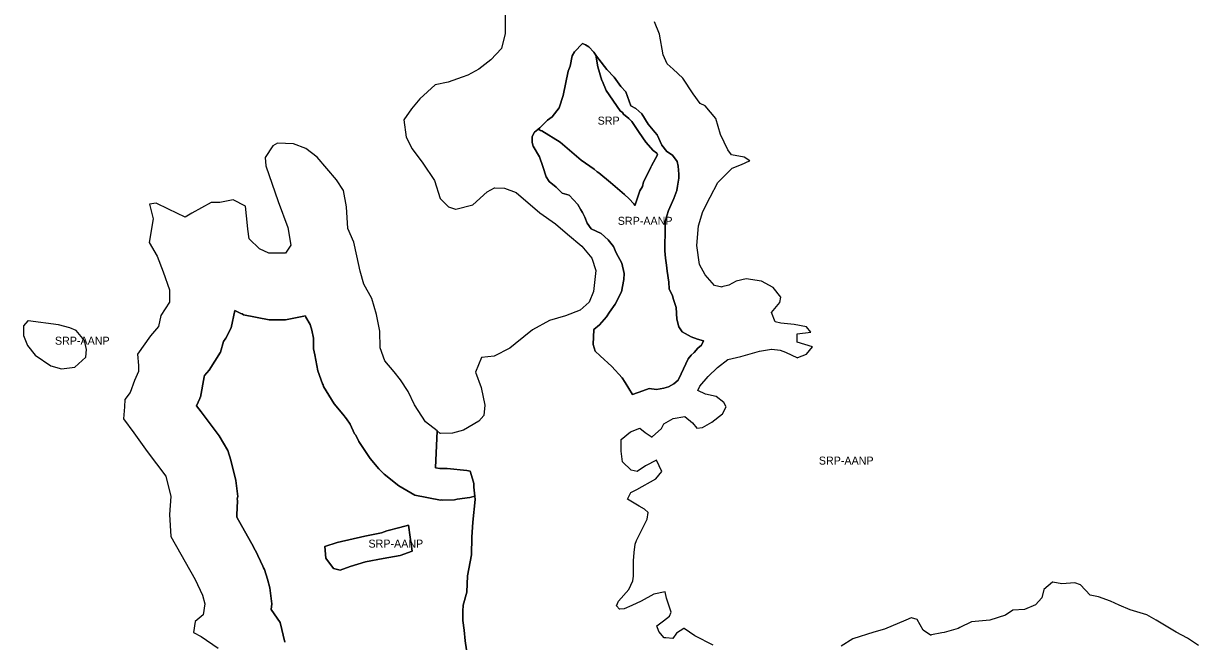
# Model space of a CAD drawing. Extents: x 598968 to 613553, y 4409678 to 4430833.
# Drawn here: x 602314 to 604076, y 4428749 to 4429676 of the extents above; entities that cross this region are included whole.
import ezdxf

# ---------------------------------------------------------------- set-up
doc = ezdxf.new("R2010")
doc.units = 0
doc.layers.add('Sòl Rústic Protegit', color=7, linetype='Continuous')
doc.layers.add('Sòl Rústic Protegit - Alt Nivell de Protecció', color=7, linetype='Continuous')

msp = doc.modelspace()

# ---------------------------------------------------------------- linework, layer by layer
at = {"layer": 'Sòl Rústic Protegit'}
for points in [[(603171.9299, 4429628.0102), (603168.7427, 4429632.5102), (603161.6177, 4429640.5102), (603156.4301, 4429643.5102), (603152.1177, 4429645.5102), (603139.8677, 4429633.0102), (603136.7427, 4429627.0102), (603133.6801, 4429611.5102), (603130.5551, 4429604.0102), (603123.2427, 4429567.5102), (603117.0551, 4429549.0102), (603106.3051, 4429535.5102), (603099.3051, 4429530.5102), (603087.8677, 4429519.0102), (603085.1799, 4429516.5102), (603087.6173, 4429516.0102), (603089.1797, 4429515.0102), (603091.2423, 4429514.5102), (603118.3671, 4429497.5102), (603149.8047, 4429470.5102), (603169.2423, 4429457.0102), (603174.1171, 4429453.0102), (603176.3047, 4429451.5102), (603193.7423, 4429437.0102), (603215.1171, 4429419.0102), (603222.1797, 4429412.5102), (603228.9921, 4429405.0102), (603230.9923, 4429402.5102), (603231.1173, 4429403.5102), (603237.9923, 4429424.5102), (603241.8671, 4429431.0102), (603243.6171, 4429438.0102), (603254.3673, 4429459.5102), (603254.6173, 4429460.0102), (603255.4923, 4429462.0102), (603264.2421, 4429478.5102), (603263.3047, 4429481.0102), (603257.9923, 4429485.0102), (603247.1797, 4429497.5102), (603236.8671, 4429512.0102), (603236.0547, 4429513.5102), (603234.8671, 4429515.0102), (603225.8047, 4429528.5102), (603221.3673, 4429533.0102), (603213.6797, 4429539.5102), (603211.8673, 4429542.0102), (603208.6797, 4429544.5102), (603187.6797, 4429575.0102), (603181.8047, 4429588.5102), (603181.6173, 4429589.5102), (603181.1171, 4429590.0102), (603175.1171, 4429610.5102)], [(602803.7427, 4428861.5098), (602788.4301, 4428856.0098), (602778.7427, 4428858.5098), (602767.0551, 4428874.0098), (602765.6177, 4428891.5098), (602784.1177, 4428897.5098), (602825.6801, 4428907.0098), (602850.6177, 4428912.0098), (602858.3051, 4428915.0098), (602878.1177, 4428920.0098), (602890.8677, 4428923.5098), (602893.6177, 4428905.5098), (602896.4301, 4428884.5098), (602878.5551, 4428878.0098), (602852.9301, 4428873.5098), (602826.7427, 4428868.5098)]]:
    msp.add_lwpolyline(points, close=True, dxfattribs=at)
msp.add_lwpolyline([(602978.0551, 4428736.5102), (602975.9927, 4428750.0102), (602974.5551, 4428766.0102), (602972.4301, 4428780.5102), (602972.3051, 4428794.5102), (602972.8677, 4428803.5102), (602978.4301, 4428823.0102), (602979.4301, 4428847.5102), (602985.5551, 4428879.0102), (602985.9301, 4428905.5102), (602987.6177, 4428928.0102), (602991.1177, 4428962.0102), (602990.5549, 4428967.0102), (602982.9297, 4428965.0102), (602963.8671, 4428962.5102), (602959.9297, 4428961.5102), (602941.7423, 4428961.0102), (602940.4297, 4428961.5102), (602938.9921, 4428961.0102), (602900.7421, 4428968.5102), (602876.7423, 4428982.5102), (602854.7421, 4429000.0102), (602846.3047, 4429008.0102), (602833.3047, 4429023.5102), (602816.6171, 4429049.0102), (602811.8047, 4429058.5102), (602810.1797, 4429060.5102), (602803.3047, 4429075.0102), (602797.9921, 4429083.0102), (602792.4923, 4429090.0102), (602779.6173, 4429105.5102), (602763.4921, 4429131.5102), (602763.0547, 4429134.0102), (602762.0547, 4429135.5102), (602754.8671, 4429155.0102), (602750.5547, 4429179.0102), (602748.6797, 4429188.0102), (602748.4297, 4429204.0102), (602746.1797, 4429216.0102), (602743.7423, 4429224.5102), (602737.3047, 4429235.5102), (602736.4921, 4429237.5102), (602706.6797, 4429231.5102), (602682.0547, 4429231.5102), (602643.8047, 4429239.0102), (602641.7421, 4429240.5102), (602639.6173, 4429241.0102), (602630.3671, 4429245.5102), (602625.2421, 4429219.5102), (602616.9297, 4429204.0102), (602613.7421, 4429199.0102), (602608.8671, 4429183.0102), (602592.0547, 4429156.0102), (602585.3047, 4429148.0102), (602584.8047, 4429146.0102), (602578.9297, 4429115.5102), (602578.1797, 4429114.5102), (602577.9297, 4429113.5102), (602573.1797, 4429102.5102), (602579.9297, 4429093.5102), (602607.2421, 4429057.5102), (602619.8671, 4429035.5102), (602624.6171, 4429021.0102), (602632.1171, 4428990.5102), (602634.9921, 4428966.5102), (602634.2421, 4428963.0102), (602634.7421, 4428960.0102), (602633.3671, 4428939.0102), (602633.5547, 4428935.5102), (602658.4921, 4428891.0102), (602660.8047, 4428886.5102), (602661.4923, 4428885.5102), (602672.8047, 4428862.0102), (602673.3673, 4428859.5102), (602675.0547, 4428857.0102), (602679.8047, 4428842.5102), (602682.9923, 4428829.5102), (602685.8671, 4428805.5102), (602685.3047, 4428797.0102), (602698.3671, 4428777.5102), (602705.5547, 4428748.0102)], dxfattribs=at)
at = {"layer": 'Sòl Rústic Protegit - Alt Nivell de Protecció'}
for points in [[(603036.1971, 4429690.4922), (603035.9473, 4429660.4926), (603030.4475, 4429637.9928), (603014.5101, 4429620.993), (602996.5103, 4429606.9934), (602979.8229, 4429597.9936), (602971.4481, 4429594.9936), (602950.5107, 4429587.4938), (602930.8233, 4429583.494), (602907.8235, 4429562.4944), (602895.3237, 4429547.4946), (602884.1989, 4429530.995), (602887.6989, 4429504.9952), (602887.702, 4429504.9891), (602896.6365, 4429487.4952), (602896.6405, 4429487.4898), (602912.6991, 4429465.9954), (602912.7029, 4429465.9897), (602930.1993, 4429439.9956), (602930.2013, 4429439.9891), (602938.4503, 4429412.9951), (602950.9495, 4429400.4958), (602961.6369, 4429396.9958), (602961.8625, 4429397.053), (602987.3243, 4429403.4954), (603008.9491, 4429422.9952), (603020.1365, 4429428.995), (603020.4449, 4429428.9846), (603035.0115, 4429428.4948), (603052.6365, 4429421.9948), (603087.9491, 4429391.495), (603111.5115, 4429374.995), (603129.3241, 4429359.995), (603151.1367, 4429341.9952), (603165.8243, 4429323.9952), (603165.8265, 4429323.9888), (603172.1369, 4429305.4954), (603168.6997, 4429273.9958), (603162.1373, 4429257.996), (603148.6373, 4429245.9962), (603126.4499, 4429237.4964), (603102.5127, 4429230.4966), (603077.2003, 4429216.4968), (603064.0129, 4429205.997), (603051.0129, 4429195.4972), (603042.9505, 4429188.9972), (603019.7007, 4429176.9976), (603000.5133, 4429174.9978), (602991.3259, 4429152.998), (602991.3283, 4429152.9916), (603000.0137, 4429129.9982), (603000.0151, 4429129.9917), (603005.5137, 4429103.4984), (603003.8265, 4429087.9986), (602996.4515, 4429079.4988), (602973.7017, 4429065.999), (602956.8267, 4429061.4996), (602938.9927, 4429061.0094), (602938.6393, 4429060.9994), (602933.7981, 4429064.8506), (602931.3675, 4429009.5102), (602938.0549, 4429008.5102), (602948.9299, 4429008.5102), (602978.4925, 4429005.5102), (602983.6175, 4429004.5102), (602986.9299, 4428993.0102), (602988.9299, 4428986.0102), (602988.9925, 4428980.5102), (602990.5549, 4428967.0102), (602991.1177, 4428962.0102), (602987.6177, 4428928.0102), (602985.9301, 4428905.5102), (602985.5551, 4428879.0102), (602979.4301, 4428847.5102), (602978.4301, 4428823.0102), (602972.8677, 4428803.5102), (602972.3051, 4428794.5102), (602972.4301, 4428780.5102), (602974.5551, 4428766.0102), (602975.9927, 4428750.0102), (602978.0551, 4428736.5102)], [(603347.9527, 4428743.5), (603320.6403, 4428757.5), (603304.2981, 4428768.395), (603304.1403, 4428768.5), (603293.0153, 4428761.5), (603287.4599, 4428753.5102), (603287.4529, 4428753.5002), (603287.3217, 4428753.5102), (603276.8009, 4428754.3118), (603274.3279, 4428754.5002), (603266.6409, 4428763.9994), (603263.7051, 4428772.4938), (603263.7029, 4428772.5002), (603273.7027, 4428780), (603282.7027, 4428786.9998), (603285.1401, 4428792.9998), (603278.142, 4428813.9932), (603278.1403, 4428813.9997), (603276.1525, 4428823.4402), (603276.1413, 4428823.4931), (603276.1399, 4428823.4996), (603259.1401, 4428819.9998), (603240.0151, 4428809.5), (603226.2027, 4428803), (603214.5153, 4428798.0002), (603207.7929, 4428797.5244), (603207.4529, 4428797.5002), (603203.0818, 4428802.4955), (603203.0777, 4428802.5002), (603206.1403, 4428809.5002), (603221.7025, 4428826.9998), (603227.4525, 4428839.9996), (603228.7025, 4428846.9996), (603228.7023, 4428869.9994), (603229.6397, 4428882.4992), (603231.1395, 4428894.9992), (603233.0145, 4428900.499), (603239.1395, 4428912.499), (603249.0143, 4428932.4986), (603250.6386, 4428942.4956), (603250.6391, 4428942.4986), (603245.2017, 4428947.4986), (603237.2017, 4428951.9986), (603219.2689, 4428962.4958), (603219.2641, 4428962.4986), (603224.5141, 4428972.4984), (603233.5765, 4428976.9984), (603262.1387, 4428992.998), (603271.0137, 4429003.9978), (603263.0783, 4429020.86), (603263.0164, 4429020.9916), (603263.0135, 4429020.9978), (603246.6387, 4429012.4978), (603233.9303, 4429004.067), (603233.8263, 4429003.998), (603225.0139, 4429005.998), (603211.9538, 4429018.4956), (603211.9513, 4429018.498), (603209.9511, 4429034.4978), (603210.2011, 4429051.9978), (603224.0135, 4429063.4976), (603237.8259, 4429068.9974), (603237.9335, 4429068.912), (603246.0133, 4429062.4974), (603256.5133, 4429055.4974), (603256.6707, 4429055.6416), (603270.7007, 4429068.4972), (603273.8257, 4429075.4972), (603288.0131, 4429083.497), (603305.4505, 4429086.4968), (603305.4985, 4429086.4574), (603317.0131, 4429076.9968), (603323.3255, 4429068.997), (603323.6595, 4429069.0364), (603331.8255, 4429069.9968), (603346.1379, 4429077.9968), (603362.0129, 4429090.4966), (603367.3252, 4429100.9962), (603363.9533, 4429107.4903), (603363.9501, 4429107.4964), (603352.3251, 4429116.4964), (603336.3251, 4429119.9964), (603325.2047, 4429125.4941), (603325.2001, 4429125.4964), (603327.8251, 4429131.9962), (603340.6999, 4429146.496), (603354.3249, 4429159.9958), (603370.0123, 4429171.9956), (603389.1997, 4429176.4956), (603417.3245, 4429184.4954), (603435.6369, 4429187.4952), (603435.7903, 4429187.4772), (603448.3243, 4429185.9952), (603456.3243, 4429182.9952), (603474.5119, 4429174.495), (603474.7189, 4429174.5798), (603487.9493, 4429179.995), (603496.9459, 4429190.9906), (603496.9493, 4429190.9948), (603474.0147, 4429197.9939), (603474.0117, 4429197.9948), (603473.9491, 4429210.4948), (603494.6353, 4429212.9945), (603488.0115, 4429220.9946), (603469.1991, 4429224.4946), (603449.1991, 4429226.4948), (603440.8241, 4429228.4948), (603435.4515, 4429242.4883), (603435.4491, 4429242.4946), (603448.0113, 4429257.4944), (603449.1987, 4429265.4931), (603437.9528, 4429279.9889), (603437.9487, 4429279.9942), (603420.3237, 4429289.4942), (603397.4999, 4429292.9676), (603397.3237, 4429292.9944), (603382.5113, 4429289.4944), (603371.4489, 4429283.4946), (603361.2003, 4429280.549), (603361.0115, 4429280.4946), (603350.1991, 4429282.9948), (603336.0115, 4429298.9946), (603327.6396, 4429314.4885), (603327.6363, 4429314.4946), (603323.4487, 4429342.9942), (603325.8235, 4429372.494), (603332.6983, 4429393.4938), (603343.4481, 4429414.9934), (603355.1355, 4429436.9932), (603376.5101, 4429458.4928), (603390.4477, 4429463.9928), (603402.6938, 4429469.4909), (603402.6975, 4429469.4926), (603394.3225, 4429474.9926), (603375.6975, 4429478.4926), (603369.8266, 4429485.9873), (603369.8225, 4429485.9926), (603358.9502, 4429508.9862), (603358.9473, 4429508.9924), (603352.1365, 4429532.9858), (603352.1347, 4429532.9922), (603335.9471, 4429551.9922), (603328.3221, 4429555.4922), (603318.0134, 4429569.9865), (603318.0095, 4429569.992), (603302.5132, 4429593.4863), (603302.5095, 4429593.492), (603288.1969, 4429606.9918), (603279.0093, 4429614.9918), (603273.1371, 4429628.4855), (603273.1343, 4429628.4918), (603267.5091, 4429659.4914), (603260.199, 4429677.985)], [(602705.5547, 4428748.0102), (602698.3671, 4428777.5102), (602685.3047, 4428797.0102), (602685.8671, 4428805.5102), (602682.9923, 4428829.5102), (602679.8047, 4428842.5102), (602675.0547, 4428857.0102), (602673.3673, 4428859.5102), (602672.8047, 4428862.0102), (602661.4923, 4428885.5102), (602660.8047, 4428886.5102), (602658.4921, 4428891.0102), (602633.5547, 4428935.5102), (602633.3671, 4428939.0102), (602634.7421, 4428960.0102), (602634.2421, 4428963.0102), (602634.9921, 4428966.5102), (602632.1171, 4428990.5102), (602624.6171, 4429021.0102), (602619.8671, 4429035.5102), (602607.2421, 4429057.5102), (602579.9297, 4429093.5102), (602573.1797, 4429102.5102), (602577.9297, 4429113.5102), (602578.1797, 4429114.5102), (602578.9297, 4429115.5102), (602584.8047, 4429146.0102), (602585.3047, 4429148.0102), (602592.0547, 4429156.0102), (602608.8671, 4429183.0102), (602613.7421, 4429199.0102), (602616.9297, 4429204.0102), (602625.2421, 4429219.5102), (602630.3671, 4429245.5102), (602639.6173, 4429241.0102), (602641.7421, 4429240.5102), (602643.8047, 4429239.0102), (602682.0547, 4429231.5102), (602706.6797, 4429231.5102), (602736.4921, 4429237.5102), (602737.3047, 4429235.5102), (602743.7423, 4429224.5102), (602746.1797, 4429216.0102), (602748.4297, 4429204.0102), (602748.6797, 4429188.0102), (602750.5547, 4429179.0102), (602754.8671, 4429155.0102), (602762.0547, 4429135.5102), (602763.0547, 4429134.0102), (602763.4921, 4429131.5102), (602779.6173, 4429105.5102), (602792.4923, 4429090.0102), (602797.9921, 4429083.0102), (602803.3047, 4429075.0102), (602810.1797, 4429060.5102), (602811.8047, 4429058.5102), (602816.6171, 4429049.0102), (602833.3047, 4429023.5102), (602846.3047, 4429008.0102), (602854.7421, 4429000.0102), (602876.7423, 4428982.5102), (602900.7421, 4428968.5102), (602938.9921, 4428961.0102), (602940.4297, 4428961.5102), (602941.7423, 4428961.0102), (602959.9297, 4428961.5102), (602963.8671, 4428962.5102), (602982.9297, 4428965.0102), (602990.5549, 4428967.0102), (602988.9925, 4428980.5102), (602988.9299, 4428986.0102), (602986.9299, 4428993.0102), (602983.6175, 4429004.5102), (602978.4925, 4429005.5102), (602948.9299, 4429008.5102), (602938.0549, 4429008.5102), (602931.3675, 4429009.5102), (602933.7981, 4429064.8506), (602916.6393, 4429078.4994), (602899.9554, 4429103.9935), (602899.9517, 4429103.9992), (602890.3295, 4429123.9929), (602890.3265, 4429123.999), (602879.0176, 4429141.4932), (602879.0139, 4429141.499), (602869.5139, 4429153.499), (602855.5139, 4429169.9988), (602848.3286, 4429189.4923), (602848.3263, 4429189.4986), (602847.9511, 4429214.4984), (602843.1385, 4429239.4982), (602836.1402, 4429263.4916), (602836.1383, 4429263.498), (602823.954, 4429284.9919), (602823.9507, 4429284.9978), (602818.3274, 4429304.4913), (602818.3255, 4429304.4978), (602813.5129, 4429327.4976), (602809.0129, 4429347.9974), (602800.203, 4429368.4909), (602800.2003, 4429368.4972), (602798.1375, 4429400.4968), (602793.7001, 4429424.9955), (602783.2035, 4429440.9909), (602783.1997, 4429440.9966), (602754.1997, 4429474.9964), (602736.8247, 4429487.9964), (602718.6371, 4429494.9964), (602694.5123, 4429495.9966), (602687.6373, 4429491.9966), (602676.1375, 4429474.497), (602677.1375, 4429461.997), (602677.1397, 4429461.9906), (602695.3253, 4429408.4976), (602695.3277, 4429408.4912), (602710.2005, 4429369.4978), (602714.7007, 4429343.498), (602706.3259, 4429331.4982), (602681.7009, 4429331.4984), (602667.8259, 4429337.9984), (602652.0159, 4429352.996), (602652.0133, 4429352.9984), (602650.2007, 4429366.9982), (602649.5133, 4429372.4982), (602646.5136, 4429401.4931), (602646.5131, 4429401.498), (602628.2005, 4429410.998), (602608.0131, 4429406.9982), (602595.3257, 4429406.9982), (602566.2009, 4429390.9986), (602556.2011, 4429384.9988), (602531.1385, 4429396.9988), (602512.4511, 4429405.9988), (602502.8261, 4429404.499), (602507.9513, 4429382.4992), (602501.9515, 4429347.4996), (602501.955, 4429347.4937), (602513.9515, 4429326.9996), (602513.9539, 4429326.9933), (602523.0141, 4429303.4998), (602523.0163, 4429303.4934), (602532.4519, 4429276.5), (602532.5145, 4429258.0002), (602519.6397, 4429238.0006), (602516.1397, 4429221.5008), (602504.0149, 4429207.501), (602484.4527, 4429180.0014), (602486.1403, 4429163.0016), (602486.2027, 4429154.0018), (602480.2029, 4429140.502), (602473.4531, 4429122.5022), (602465.5157, 4429112.0024), (602465.0157, 4429101.0026), (602463.4533, 4429083.0028), (602463.4573, 4429082.9973), (602478.9533, 4429062.0028), (602478.9572, 4429061.9973), (602499.1409, 4429034.003), (602499.145, 4429033.9976), (602527.1411, 4428997.0032), (602527.1419, 4428997), (602534.6413, 4428966.5034), (602532.8289, 4428939.5038), (602534.6417, 4428906.504), (602534.645, 4428906.4981), (602571.0171, 4428842.0046), (602571.0201, 4428841.9984), (602582.3297, 4428818.5046), (602582.3313, 4428818.4982), (602585.5173, 4428805.5048), (602583.3299, 4428789.005), (602571.1425, 4428779.0052), (602568.5175, 4428762.5054), (602568.5212, 4428762.5034), (602579.9551, 4428756.5054), (602605.6425, 4428739.0054)], [(604075.8257, 4428742.9956), (604059.4507, 4428753.9956), (604042.3257, 4428762.9956), (604012.1381, 4428780.9956), (603998.3257, 4428788.9958), (603973.4507, 4428796.4958), (603957.0131, 4428803.4958), (603943.9507, 4428809.4958), (603926.0131, 4428815.9958), (603913.3257, 4428818.496), (603898.6381, 4428833.9958), (603890.3551, 4428836.9854), (603890.3257, 4428836.996), (603870.9423, 4428835.5192), (603870.6381, 4428835.496), (603857.2287, 4428837.9452), (603856.9507, 4428837.996), (603844.0133, 4428826.9962), (603840.8259, 4428814.4964), (603831.1385, 4428803.9966), (603814.8261, 4428796.9968), (603797.2011, 4428795.9968), (603786.1387, 4428788.497), (603762.9513, 4428780.9972), (603735.4515, 4428778.4974), (603718.0751, 4428769.7822), (603715.5141, 4428768.4976), (603697.9985, 4428763.5082), (603694.4517, 4428762.4978), (603690.7617, 4428761.7778), (603675.2663, 4428758.7544), (603674.2469, 4428758.5554), (603673.9517, 4428758.4978), (603662.8267, 4428765.9978), (603654.1424, 4428781.9917), (603654.1391, 4428781.9978), (603645.2133, 4428784.4432), (603645.0141, 4428784.4978), (603636.9517, 4428780.9978), (603604.9519, 4428767.4982), (603588.9519, 4428762.9984), (603557.3271, 4428752.9986), (603540.1397, 4428741.9988)]]:
    msp.add_lwpolyline(points, dxfattribs=at)
for points in [[(603171.9299, 4429628.0102), (603176.4925, 4429622.0102), (603188.2425, 4429606.5102), (603199.2425, 4429595.0102), (603209.6175, 4429581.0102), (603216.7425, 4429573.0102), (603224.6799, 4429552.0102), (603231.7425, 4429548.0102), (603240.8049, 4429540.0102), (603250.5549, 4429524.5102), (603260.3049, 4429512.5102), (603264.1799, 4429508.5102), (603270.7425, 4429493.0102), (603278.5549, 4429483.5102), (603286.9299, 4429478.0102), (603294.1175, 4429468.5102), (603295.4299, 4429461.5102), (603296.2425, 4429449.5102), (603296.3049, 4429443.5102), (603294.4925, 4429431.5102), (603293.2425, 4429425.0102), (603288.9299, 4429413.0102), (603280.7425, 4429395.0102), (603275.8049, 4429379.0102), (603275.8675, 4429370.0102), (603275.9925, 4429362.5102), (603275.5549, 4429342.5102), (603275.6175, 4429335.0102), (603276.3675, 4429324.0102), (603277.7425, 4429313.5102), (603279.1175, 4429304.5102), (603281.2425, 4429288.0102), (603281.9925, 4429278.0102), (603287.1799, 4429267.5102), (603288.5549, 4429262.0102), (603292.4925, 4429250.0102), (603293.3049, 4429232.5102), (603296.6175, 4429221.0102), (603301.2425, 4429213.5102), (603314.7425, 4429206.0102), (603324.3675, 4429202.5102), (603333.3675, 4429200.0102), (603330.2425, 4429193.5102), (603325.1799, 4429189.0102), (603319.4925, 4429182.5102), (603315.0549, 4429178.5102), (603310.6175, 4429173.0102), (603299.9299, 4429150.5102), (603295.5549, 4429141.0102), (603289.1799, 4429135.5102), (603280.9299, 4429131.0102), (603273.8675, 4429129.0102), (603262.9925, 4429127.0102), (603252.1175, 4429128.5102), (603242.5549, 4429125.0102), (603227.1799, 4429119.5102), (603216.1175, 4429137.5102), (603211.5549, 4429144.5102), (603195.9925, 4429161.5102), (603178.5549, 4429177.5102), (603170.8049, 4429184.5102), (603168.1175, 4429194.5102), (603169.1799, 4429217.0102), (603177.4299, 4429224.0102), (603188.1799, 4429236.0102), (603192.6175, 4429243.0102), (603200.8049, 4429255.0102), (603210.2425, 4429273.5102), (603213.8675, 4429292.0102), (603214.4299, 4429301.0102), (603211.0549, 4429316.5102), (603202.6175, 4429332.0102), (603198.6799, 4429341.0102), (603190.2425, 4429351.0102), (603179.8675, 4429360.5102), (603165.0549, 4429367.5102), (603159.1799, 4429376.0102), (603155.2425, 4429385.0102), (603151.9925, 4429392.0102), (603149.3675, 4429396.0102), (603144.8049, 4429404.0102), (603131.8675, 4429418.0102), (603121.5549, 4429421.0102), (603112.4925, 4429430.0102), (603102.1799, 4429438.5102), (603097.6175, 4429445.5102), (603092.3049, 4429461.0102), (603087.6799, 4429475.5102), (603077.9299, 4429491.5102), (603076.5549, 4429497.0102), (603076.4925, 4429506.0102), (603080.2425, 4429512.5102), (603085.1799, 4429516.5102), (603087.8677, 4429519.0102), (603099.3051, 4429530.5102), (603106.3051, 4429535.5102), (603117.0551, 4429549.0102), (603123.2427, 4429567.5102), (603130.5551, 4429604.0102), (603133.6801, 4429611.5102), (603136.7427, 4429627.0102), (603139.8677, 4429633.0102), (603152.1177, 4429645.5102), (603156.4301, 4429643.5102), (603161.6177, 4429640.5102), (603168.7427, 4429632.5102)], [(603085.1799, 4429516.5102), (603080.2425, 4429512.5102), (603076.4925, 4429506.0102), (603076.5549, 4429497.0102), (603077.9299, 4429491.5102), (603087.6799, 4429475.5102), (603092.3049, 4429461.0102), (603097.6175, 4429445.5102), (603102.1799, 4429438.5102), (603112.4925, 4429430.0102), (603121.5549, 4429421.0102), (603131.8675, 4429418.0102), (603144.8049, 4429404.0102), (603149.3675, 4429396.0102), (603151.9925, 4429392.0102), (603155.2425, 4429385.0102), (603159.1799, 4429376.0102), (603165.0549, 4429367.5102), (603179.8675, 4429360.5102), (603190.2425, 4429351.0102), (603198.6799, 4429341.0102), (603202.6175, 4429332.0102), (603211.0549, 4429316.5102), (603214.4299, 4429301.0102), (603213.8675, 4429292.0102), (603210.2425, 4429273.5102), (603200.8049, 4429255.0102), (603192.6175, 4429243.0102), (603188.1799, 4429236.0102), (603177.4299, 4429224.0102), (603169.1799, 4429217.0102), (603168.1175, 4429194.5102), (603170.8049, 4429184.5102), (603178.5549, 4429177.5102), (603195.9925, 4429161.5102), (603211.5549, 4429144.5102), (603216.1175, 4429137.5102), (603227.1799, 4429119.5102), (603242.5549, 4429125.0102), (603252.1175, 4429128.5102), (603262.9925, 4429127.0102), (603273.8675, 4429129.0102), (603280.9299, 4429131.0102), (603289.1799, 4429135.5102), (603295.5549, 4429141.0102), (603299.9299, 4429150.5102), (603310.6175, 4429173.0102), (603315.0549, 4429178.5102), (603319.4925, 4429182.5102), (603325.1799, 4429189.0102), (603330.2425, 4429193.5102), (603333.3675, 4429200.0102), (603324.3675, 4429202.5102), (603314.7425, 4429206.0102), (603301.2425, 4429213.5102), (603296.6175, 4429221.0102), (603293.3049, 4429232.5102), (603292.4925, 4429250.0102), (603288.5549, 4429262.0102), (603287.1799, 4429267.5102), (603281.9925, 4429278.0102), (603281.2425, 4429288.0102), (603279.1175, 4429304.5102), (603277.7425, 4429313.5102), (603276.3675, 4429324.0102), (603275.6175, 4429335.0102), (603275.5549, 4429342.5102), (603275.9925, 4429362.5102), (603275.8675, 4429370.0102), (603275.8049, 4429379.0102), (603280.7425, 4429395.0102), (603288.9299, 4429413.0102), (603293.2425, 4429425.0102), (603294.4925, 4429431.5102), (603296.3049, 4429443.5102), (603296.2425, 4429449.5102), (603295.4299, 4429461.5102), (603294.1175, 4429468.5102), (603286.9299, 4429478.0102), (603278.5549, 4429483.5102), (603270.7425, 4429493.0102), (603264.1799, 4429508.5102), (603260.3049, 4429512.5102), (603250.5549, 4429524.5102), (603240.8049, 4429540.0102), (603231.7425, 4429548.0102), (603224.6799, 4429552.0102), (603216.7425, 4429573.0102), (603209.6175, 4429581.0102), (603199.2425, 4429595.0102), (603188.2425, 4429606.5102), (603176.4925, 4429622.0102), (603171.9299, 4429628.0102), (603175.1171, 4429610.5102), (603181.1171, 4429590.0102), (603181.6173, 4429589.5102), (603181.8047, 4429588.5102), (603187.6797, 4429575.0102), (603208.6797, 4429544.5102), (603211.8673, 4429542.0102), (603213.6797, 4429539.5102), (603221.3673, 4429533.0102), (603225.8047, 4429528.5102), (603234.8671, 4429515.0102), (603236.0547, 4429513.5102), (603236.8671, 4429512.0102), (603247.1797, 4429497.5102), (603257.9923, 4429485.0102), (603263.3047, 4429481.0102), (603264.2421, 4429478.5102), (603255.4923, 4429462.0102), (603254.6173, 4429460.0102), (603254.3673, 4429459.5102), (603243.6171, 4429438.0102), (603241.8671, 4429431.0102), (603237.9923, 4429424.5102), (603231.1173, 4429403.5102), (603230.9923, 4429402.5102), (603228.9921, 4429405.0102), (603222.1797, 4429412.5102), (603215.1171, 4429419.0102), (603193.7423, 4429437.0102), (603176.3047, 4429451.5102), (603174.1171, 4429453.0102), (603169.2423, 4429457.0102), (603149.8047, 4429470.5102), (603118.3671, 4429497.5102), (603091.2423, 4429514.5102), (603089.1797, 4429515.0102), (603087.6173, 4429516.0102)], [(602320.5551, 4429230.0102), (602320.5125, 4429229.9616), (602320.2029, 4429230.0022), (602313.6405, 4429222.5022), (602313.6405, 4429208.0024), (602319.8281, 4429193.0026), (602331.3281, 4429178.5026), (602354.4531, 4429162.5026), (602370.5157, 4429158.0026), (602370.7767, 4429158.0356), (602370.8675, 4429158.0102), (602390.5551, 4429160.5102), (602406.9925, 4429175.5102), (602407.9925, 4429187.0102), (602405.1801, 4429200.5102), (602392.5551, 4429215.5102), (602383.0551, 4429219.5102), (602366.3051, 4429224.0102)], [(602803.7427, 4428861.5098), (602826.7427, 4428868.5098), (602852.9301, 4428873.5098), (602878.5551, 4428878.0098), (602896.4301, 4428884.5098), (602893.6177, 4428905.5098), (602890.8677, 4428923.5098), (602878.1177, 4428920.0098), (602858.3051, 4428915.0098), (602850.6177, 4428912.0098), (602825.6801, 4428907.0098), (602784.1177, 4428897.5098), (602765.6177, 4428891.5098), (602767.0551, 4428874.0098), (602778.7427, 4428858.5098), (602788.4301, 4428856.0098)]]:
    msp.add_lwpolyline(points, close=True, dxfattribs=at)

# ---------------------------------------------------------------- texts
at = {"layer": 'Sòl Rústic Protegit'}
msp.add_text('SRP', height=12, dxfattribs=at).set_placement((603174.711, 4429524.0102))
at = {"layer": 'Sòl Rústic Protegit - Alt Nivell de Protecció'}
for p in [(603204.93, 4429373.7602), (602360.8165, 4429194.0064), (603506.45, 4429014.25), (602831.0239, 4428889.7598)]:
    msp.add_text('SRP-AANP', height=12, dxfattribs=at).set_placement(p)

doc.saveas('drawing.dxf')
